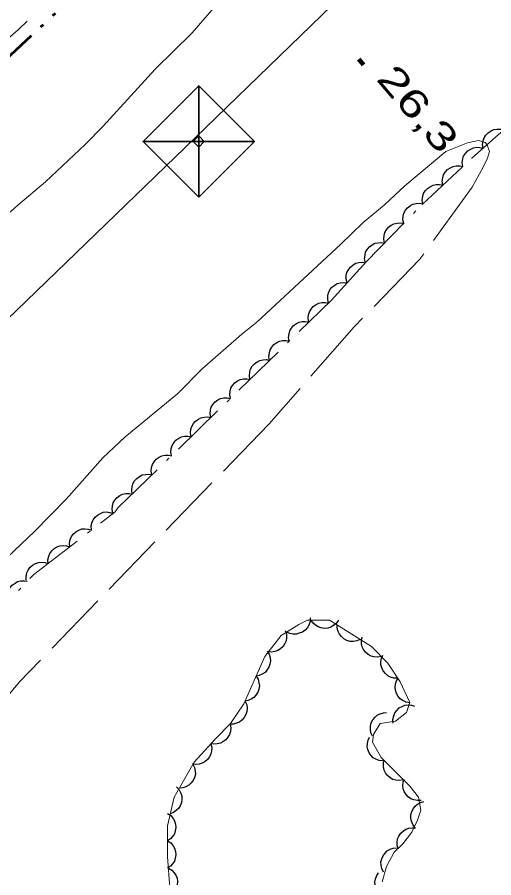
# Model space of a CAD drawing. Extents: x 386081 to 389416, y 5130568 to 5134082.
# Drawn here: x 388476.5 to 388528.7, y 5132050.5 to 5132144.7 of the extents above; entities that cross this region are included whole.
import ezdxf

# ---------------------------------------------------------------- set-up
doc = ezdxf.new("R2010")
doc.units = 0
doc.header["$LTSCALE"] = 1.2
for name, pattern in [('DASH_DOUBLE_DOT', [9.2, 5, -1.2, 0.3, -1.2, 0.3, -1.2]), ('DOT_DASHED', [7.7, 5, -1.2, 0.3, -1.2]), ('LONG_DASHED', [7.5, 6, -1.5]), ('MEDIUM_DASHED', [4.5, 3, -1.5])]:
    doc.linetypes.add(name, pattern=pattern)
for name, color, linetype, lineweight in [('19', 7, 'Continuous', 13), ('2', 7, 'Continuous', 13), ('3', 7, 'Continuous', 140), ('36', 7, 'Continuous', 13), ('4', 7, 'DASH_DOUBLE_DOT', 53), ('44', 7, 'Continuous', 25)]:
    doc.layers.add(name, color=color, linetype=linetype, lineweight=lineweight)

msp = doc.modelspace()

# ---------------------------------------------------------------- linework, layer by layer
at = {"layer": '19', "linetype": 'MEDIUM_DASHED'}
msp.add_lwpolyline([(388610.62, 5132274.17), (388603.25, 5132266.91), (388596.17, 5132260.48), (388589.96, 5132254.5), (388576.11, 5132241.76), (388568.44, 5132235.01), (388555.38, 5132221.63), (388542.21, 5132209.12), (388528.81, 5132196.72), (388519.8, 5132188.04), (388494.98, 5132162.68), (388490.35, 5132157.62), (388485.27, 5132151.88), (388476.61, 5132143.37), (388472.1, 5132139.47), (388464.31, 5132133.25), (388459.21, 5132129.44), (388428.66, 5132099.91), (388405.8, 5132076.86), (388368.09, 5132040.05)], dxfattribs=at)
at = {"layer": '2'}
for points in [[(388498.49, 5132146.29), (388495.68, 5132143.02), (388491.6, 5132139.06), (388485.91, 5132132.82), (388483.93, 5132130.78), (388479.61, 5132126.69), (388476.55, 5132124.15), (388473.12, 5132121.11)], [(388451.83, 5132067.45), (388454.72, 5132069.58), (388457.84, 5132072.19), (388459.89, 5132073.69), (388465.66, 5132077.2), (388467.65, 5132078.64), (388471.61, 5132081.87), (388473.11, 5132083.42), (388478.39, 5132088.39), (388481.88, 5132091.98), (388485.89, 5132096.49), (388488.29, 5132098.72), (388494.11, 5132103.51), (388496.75, 5132106.23), (388501.13, 5132110.02), (388502.75, 5132111.32), (388511.97, 5132119.87), (388514.37, 5132122.22), (388516.77, 5132124.2), (388518.98, 5132126.25), (388523.47, 5132130.03)]]:
    msp.add_lwpolyline(points, dxfattribs=at)
at = {"layer": '2', "linetype": 'LONG_DASHED'}
msp.add_lwpolyline([(388523.47, 5132130.03), (388525.87, 5132130.98), (388527.07, 5132131.24), (388527.79, 5132131.01), (388528.03, 5132130.77), (388528.28, 5132130.04), (388528.04, 5132129.31), (388527.56, 5132128.32), (388526.37, 5132126.11), (388520.63, 5132118.23), (388513.44, 5132110.82), (388504.1, 5132100.19), (388476.76, 5132071.95), (388473.16, 5132067.74), (388464.75, 5132059.06), (388461.87, 5132055.59), (388459.47, 5132052.13), (388457.79, 5132048.93)], dxfattribs=at)
at = {"layer": '3'}
msp.add_line((388513.93, 5132140.15), (388514.44, 5132139.54), dxfattribs=at)
at = {"layer": '36', "lineweight": 35}
for p, q in [((388496.39, 5132125.03), (388496.39, 5132137.23)), ((388496.39, 5132130.52), (388496.39, 5132131.74)), ((388490.29, 5132131.13), (388502.49, 5132131.13)), ((388495.78, 5132131.13), (388497, 5132131.13))]:
    msp.add_line(p, q, dxfattribs=at)
at = {"layer": '36', "lineweight": 25}
msp.add_lwpolyline([(388771.01, 5132397.91), (388761.9, 5132388.83), (388496, 5132131.53), (388210.06, 5131855.46), (387933.77, 5131587.05), (387650.79, 5131312.73), (387574.6, 5131241.62)], dxfattribs=at)
at = {"layer": '36', "lineweight": 35}
for points in [[(388496.39, 5132125.03), (388490.29, 5132131.13), (388496.39, 5132137.23), (388502.49, 5132131.13)], [(388496.39, 5132130.52), (388495.78, 5132131.13), (388496.39, 5132131.74), (388497, 5132131.13)]]:
    msp.add_lwpolyline(points, close=True, dxfattribs=at)
at = {"layer": '4'}
msp.add_lwpolyline([(388509.84, 5132173.5), (388498.09, 5132162.32), (388486.08, 5132150.21), (388452.65, 5132119.04), (388425.34, 5132092.82), (388408.71, 5132076.16), (388380.87, 5132048.93), (388336.66, 5132007.11), (388316.82, 5131987.41), (388286.04, 5131957.9), (388265.6, 5131938.66), (388258.2, 5131931.33), (388243.56, 5131917.24), (388188.2, 5131863.19), (388175.4, 5131851.16), (388167.99, 5131843.08), (388143.47, 5131819.66), (388122.41, 5131799.09), (388099.68, 5131777.22), (388082.54, 5131761.33), (388068.7, 5131748.19), (388040.7, 5131721.46), (388032.5, 5131713.26)], dxfattribs=at)
at = {"layer": '44', "linetype": 'DOT_DASHED', "lineweight": 13}
for points in [[(388441.32, 5132047.18), (388446.22, 5132051.34), (388453.07, 5132057.61), (388459.25, 5132063.7), (388465.06, 5132069.94), (388478.31, 5132083.69), (388487.23, 5132090.57), (388487.54, 5132090.98), (388510.95, 5132113.76), (388514.74, 5132117.93), (388520.87, 5132124.21), (388526.34, 5132129.3), (388536.32, 5132138.16)], [(388516.5, 5132050.03), (388516.99, 5132051.71), (388517.83, 5132053.28), (388518.8, 5132054.24), (388519.77, 5132055.45), (388520.37, 5132056.77), (388520.74, 5132057.86), (388520.5, 5132059.3), (388519.53, 5132060.5), (388516.4, 5132063.63), (388515.44, 5132065.32), (388515.56, 5132066.16), (388516.28, 5132067.37), (388517.97, 5132067.61), (388519.18, 5132068.57), (388519.54, 5132069.66), (388518.46, 5132071.94), (388517.13, 5132073.99), (388515.33, 5132075.8), (388510.74, 5132078.69), (388508.33, 5132078.69), (388507.37, 5132078.2), (388505.43, 5132077), (388503.62, 5132074.71), (388501.32, 5132069.53), (388499.87, 5132067.36), (388498.18, 5132065.67), (388495.88, 5132063.14), (388493.71, 5132059.29), (388492.98, 5132056.16), (388492.98, 5132052.78), (388493.21, 5132049.41)]]:
    msp.add_lwpolyline(points, dxfattribs=at)
at = {"layer": '44'}
for points in [[(388527.57, 5132130.39), (388527.51, 5132130.81), (388527.58, 5132131.21), (388527.68, 5132131.52), (388527.87, 5132131.82), (388528.13, 5132132.08), (388528.45, 5132132.29), (388528.74, 5132132.43), (388529.09, 5132132.48), (388529.46, 5132132.47), (388529.81, 5132132.38)], [(388525.33, 5132128.4), (388525.27, 5132128.81), (388525.34, 5132129.22), (388525.43, 5132129.53), (388525.63, 5132129.82), (388525.88, 5132130.09), (388526.21, 5132130.3), (388526.5, 5132130.44), (388526.85, 5132130.49), (388527.22, 5132130.48), (388527.57, 5132130.39)], [(388523.15, 5132126.33), (388523.09, 5132126.75), (388523.14, 5132127.15), (388523.23, 5132127.47), (388523.42, 5132127.76), (388523.67, 5132128.04), (388523.99, 5132128.25), (388524.28, 5132128.4), (388524.63, 5132128.46), (388525, 5132128.46), (388525.35, 5132128.38)], [(388520.95, 5132124.29), (388520.89, 5132124.7), (388520.95, 5132125.1), (388521.04, 5132125.42), (388521.22, 5132125.72), (388521.47, 5132125.99), (388521.79, 5132126.2), (388522.08, 5132126.35), (388522.43, 5132126.41), (388522.8, 5132126.41), (388523.15, 5132126.33)], [(388518.86, 5132122.15), (388518.77, 5132122.56), (388518.81, 5132122.96), (388518.88, 5132123.28), (388519.06, 5132123.59), (388519.29, 5132123.87), (388519.6, 5132124.1), (388519.88, 5132124.26), (388520.23, 5132124.34), (388520.6, 5132124.36), (388520.95, 5132124.29)], [(388516.76, 5132120), (388516.68, 5132120.41), (388516.71, 5132120.81), (388516.79, 5132121.14), (388516.96, 5132121.44), (388517.19, 5132121.73), (388517.5, 5132121.95), (388517.79, 5132122.12), (388518.13, 5132122.19), (388518.5, 5132122.21), (388518.86, 5132122.15)], [(388514.66, 5132117.85), (388514.58, 5132118.26), (388514.62, 5132118.67), (388514.69, 5132118.99), (388514.86, 5132119.29), (388515.1, 5132119.58), (388515.41, 5132119.81), (388515.69, 5132119.97), (388516.04, 5132120.04), (388516.41, 5132120.06), (388516.76, 5132120)], [(388512.65, 5132115.63), (388512.55, 5132116.04), (388512.57, 5132116.44), (388512.64, 5132116.77), (388512.8, 5132117.08), (388513.02, 5132117.37), (388513.32, 5132117.61), (388513.6, 5132117.78), (388513.94, 5132117.87), (388514.31, 5132117.9), (388514.67, 5132117.85)], [(388510.63, 5132113.41), (388510.53, 5132113.82), (388510.56, 5132114.22), (388510.62, 5132114.55), (388510.78, 5132114.86), (388511, 5132115.15), (388511.31, 5132115.39), (388511.58, 5132115.56), (388511.92, 5132115.65), (388512.29, 5132115.68), (388512.65, 5132115.63)], [(388508.46, 5132111.34), (388508.39, 5132111.75), (388508.44, 5132112.15), (388508.52, 5132112.47), (388508.7, 5132112.77), (388508.94, 5132113.05), (388509.26, 5132113.27), (388509.54, 5132113.43), (388509.89, 5132113.49), (388510.26, 5132113.5), (388510.61, 5132113.43)], [(388506.31, 5132109.25), (388506.24, 5132109.66), (388506.29, 5132110.06), (388506.37, 5132110.38), (388506.55, 5132110.68), (388506.79, 5132110.96), (388507.11, 5132111.18), (388507.39, 5132111.34), (388507.74, 5132111.4), (388508.11, 5132111.41), (388508.46, 5132111.34)], [(388504.16, 5132107.15), (388504.09, 5132107.56), (388504.14, 5132107.97), (388504.22, 5132108.29), (388504.4, 5132108.59), (388504.64, 5132108.87), (388504.96, 5132109.09), (388505.24, 5132109.24), (388505.59, 5132109.31), (388505.96, 5132109.32), (388506.31, 5132109.25)], [(388502.01, 5132105.06), (388501.94, 5132105.47), (388501.98, 5132105.88), (388502.07, 5132106.2), (388502.25, 5132106.5), (388502.49, 5132106.78), (388502.8, 5132107), (388503.09, 5132107.15), (388503.44, 5132107.22), (388503.81, 5132107.23), (388504.16, 5132107.15)], [(388499.86, 5132102.97), (388499.79, 5132103.38), (388499.83, 5132103.78), (388499.92, 5132104.1), (388500.1, 5132104.41), (388500.34, 5132104.69), (388500.65, 5132104.9), (388500.94, 5132105.06), (388501.29, 5132105.12), (388501.66, 5132105.13), (388502.01, 5132105.06)], [(388497.71, 5132100.88), (388497.64, 5132101.29), (388497.68, 5132101.69), (388497.77, 5132102.01), (388497.95, 5132102.31), (388498.19, 5132102.59), (388498.5, 5132102.81), (388498.79, 5132102.97), (388499.14, 5132103.03), (388499.51, 5132103.04), (388499.86, 5132102.97)], [(388495.56, 5132098.78), (388495.49, 5132099.2), (388495.53, 5132099.6), (388495.62, 5132099.92), (388495.8, 5132100.22), (388496.04, 5132100.5), (388496.35, 5132100.72), (388496.64, 5132100.87), (388496.99, 5132100.94), (388497.36, 5132100.95), (388497.71, 5132100.88)], [(388493.41, 5132096.69), (388493.34, 5132097.1), (388493.38, 5132097.51), (388493.47, 5132097.83), (388493.65, 5132098.13), (388493.89, 5132098.41), (388494.2, 5132098.63), (388494.49, 5132098.78), (388494.84, 5132098.85), (388495.21, 5132098.86), (388495.56, 5132098.78)], [(388491.26, 5132094.6), (388491.19, 5132095.01), (388491.23, 5132095.42), (388491.32, 5132095.74), (388491.5, 5132096.04), (388491.74, 5132096.32), (388492.05, 5132096.53), (388492.34, 5132096.69), (388492.69, 5132096.76), (388493.06, 5132096.77), (388493.41, 5132096.69)], [(388489.11, 5132092.51), (388489.04, 5132092.92), (388489.08, 5132093.32), (388489.17, 5132093.64), (388489.35, 5132093.94), (388489.59, 5132094.22), (388489.9, 5132094.44), (388490.19, 5132094.6), (388490.54, 5132094.66), (388490.91, 5132094.67), (388491.26, 5132094.6)], [(388486.96, 5132090.42), (388486.89, 5132090.83), (388486.93, 5132091.23), (388487.02, 5132091.55), (388487.2, 5132091.85), (388487.44, 5132092.13), (388487.75, 5132092.35), (388488.04, 5132092.51), (388488.39, 5132092.57), (388488.76, 5132092.58), (388489.11, 5132092.51)], [(388484.62, 5132088.56), (388484.59, 5132088.97), (388484.69, 5132089.37), (388484.81, 5132089.68), (388485.02, 5132089.96), (388485.29, 5132090.21), (388485.63, 5132090.39), (388485.93, 5132090.51), (388486.29, 5132090.54), (388486.65, 5132090.5), (388487, 5132090.39)], [(388482.25, 5132086.73), (388482.22, 5132087.14), (388482.31, 5132087.54), (388482.43, 5132087.85), (388482.65, 5132088.13), (388482.92, 5132088.38), (388483.26, 5132088.56), (388483.56, 5132088.68), (388483.91, 5132088.7), (388484.28, 5132088.67), (388484.62, 5132088.56)], [(388479.87, 5132084.89), (388479.84, 5132085.31), (388479.94, 5132085.71), (388480.06, 5132086.01), (388480.27, 5132086.29), (388480.54, 5132086.54), (388480.88, 5132086.72), (388481.18, 5132086.85), (388481.53, 5132086.87), (388481.9, 5132086.84), (388482.25, 5132086.73)], [(388477.49, 5132083.06), (388477.47, 5132083.48), (388477.56, 5132083.87), (388477.68, 5132084.18), (388477.89, 5132084.46), (388478.17, 5132084.71), (388478.51, 5132084.89), (388478.81, 5132085.01), (388479.16, 5132085.04), (388479.53, 5132085.01), (388479.87, 5132084.89)], [(388475.51, 5132080.79), (388475.43, 5132081.2), (388475.46, 5132081.6), (388475.53, 5132081.92), (388475.7, 5132082.23), (388475.94, 5132082.52), (388476.25, 5132082.75), (388476.53, 5132082.91), (388476.87, 5132082.99), (388477.24, 5132083.01), (388477.6, 5132082.95)], [(388508.6, 5132078.96), (388508.59, 5132078.55), (388508.45, 5132078.16), (388508.3, 5132077.87), (388508.06, 5132077.61), (388507.76, 5132077.39), (388507.41, 5132077.25), (388507.1, 5132077.16), (388506.74, 5132077.17), (388506.38, 5132077.24), (388506.05, 5132077.38)], [(388511.7, 5132078.69), (388511.47, 5132078.34), (388511.15, 5132078.09), (388510.87, 5132077.92), (388510.53, 5132077.83), (388510.16, 5132077.79), (388509.78, 5132077.86), (388509.47, 5132077.95), (388509.18, 5132078.14), (388508.9, 5132078.39), (388508.7, 5132078.69)], [(388505.88, 5132077.57), (388506.01, 5132077.18), (388506.01, 5132076.77), (388505.97, 5132076.44), (388505.83, 5132076.12), (388505.63, 5132075.81), (388505.35, 5132075.55), (388505.08, 5132075.36), (388504.75, 5132075.25), (388504.38, 5132075.19), (388504.02, 5132075.22)], [(388514.09, 5132076.58), (388513.71, 5132076.41), (388513.31, 5132076.36), (388512.98, 5132076.37), (388512.64, 5132076.47), (388512.31, 5132076.64), (388512.03, 5132076.9), (388511.81, 5132077.14), (388511.66, 5132077.46), (388511.57, 5132077.82), (388511.55, 5132078.18)], [(388516.41, 5132074.71), (388516, 5132074.63), (388515.6, 5132074.68), (388515.28, 5132074.75), (388514.98, 5132074.93), (388514.69, 5132075.17), (388514.47, 5132075.48), (388514.31, 5132075.77), (388514.24, 5132076.11), (388514.23, 5132076.48), (388514.3, 5132076.84)], [(388503.88, 5132075.3), (388504.1, 5132074.95), (388504.21, 5132074.56), (388504.25, 5132074.23), (388504.2, 5132073.88), (388504.08, 5132073.53), (388503.87, 5132073.21), (388503.66, 5132072.96), (388503.36, 5132072.77), (388503.02, 5132072.63), (388502.67, 5132072.56)], [(388518.21, 5132072.32), (388517.79, 5132072.33), (388517.41, 5132072.46), (388517.11, 5132072.6), (388516.85, 5132072.84), (388516.62, 5132073.13), (388516.47, 5132073.48), (388516.37, 5132073.79), (388516.37, 5132074.14), (388516.44, 5132074.51), (388516.58, 5132074.84)], [(388502.67, 5132072.56), (388502.89, 5132072.21), (388502.99, 5132071.81), (388503.04, 5132071.49), (388502.98, 5132071.14), (388502.86, 5132070.79), (388502.65, 5132070.47), (388502.44, 5132070.22), (388502.14, 5132070.03), (388501.8, 5132069.88), (388501.45, 5132069.82)], [(388519.55, 5132069.64), (388519.14, 5132069.71), (388518.77, 5132069.88), (388518.49, 5132070.06), (388518.27, 5132070.33), (388518.08, 5132070.65), (388517.97, 5132071.02), (388517.92, 5132071.34), (388517.97, 5132071.69), (388518.08, 5132072.04), (388518.26, 5132072.35)], [(388501.5, 5132069.79), (388501.65, 5132069.41), (388501.69, 5132069), (388501.68, 5132068.67), (388501.56, 5132068.34), (388501.39, 5132068.02), (388501.12, 5132067.74), (388500.87, 5132067.52), (388500.55, 5132067.39), (388500.19, 5132067.3), (388499.83, 5132067.3)], [(388517.71, 5132067.41), (388517.68, 5132067.82), (388517.77, 5132068.22), (388517.89, 5132068.53), (388518.1, 5132068.81), (388518.36, 5132069.07), (388518.7, 5132069.25), (388519, 5132069.38), (388519.35, 5132069.41), (388519.72, 5132069.38), (388520.06, 5132069.27)], [(388515.45, 5132065.98), (388515.27, 5132066.36), (388515.22, 5132066.76), (388515.21, 5132067.09), (388515.31, 5132067.43), (388515.47, 5132067.76), (388515.72, 5132068.05), (388515.95, 5132068.28), (388516.27, 5132068.43), (388516.63, 5132068.54), (388516.99, 5132068.56)], [(388499.82, 5132067.31), (388499.9, 5132066.9), (388499.86, 5132066.49), (388499.78, 5132066.17), (388499.6, 5132065.87), (388499.36, 5132065.59), (388499.05, 5132065.36), (388498.77, 5132065.2), (388498.42, 5132065.13), (388498.05, 5132065.12), (388497.7, 5132065.19)], [(388516.61, 5132063.27), (388516.19, 5132063.3), (388515.81, 5132063.45), (388515.52, 5132063.61), (388515.28, 5132063.86), (388515.07, 5132064.16), (388514.94, 5132064.52), (388514.86, 5132064.84), (388514.88, 5132065.19), (388514.97, 5132065.55), (388515.13, 5132065.87)], [(388497.72, 5132065.16), (388497.82, 5132064.76), (388497.8, 5132064.35), (388497.73, 5132064.03), (388497.57, 5132063.72), (388497.35, 5132063.42), (388497.05, 5132063.19), (388496.77, 5132063.01), (388496.43, 5132062.93), (388496.06, 5132062.89), (388495.7, 5132062.94)], [(388495.75, 5132062.91), (388495.94, 5132062.54), (388496, 5132062.14), (388496.02, 5132061.81), (388495.93, 5132061.47), (388495.77, 5132061.13), (388495.53, 5132060.83), (388495.3, 5132060.6), (388494.99, 5132060.44), (388494.64, 5132060.33), (388494.28, 5132060.3)], [(388518.82, 5132061.21), (388518.41, 5132061.13), (388518, 5132061.18), (388517.68, 5132061.25), (388517.38, 5132061.43), (388517.09, 5132061.67), (388516.87, 5132061.98), (388516.71, 5132062.26), (388516.64, 5132062.61), (388516.63, 5132062.98), (388516.7, 5132063.33)], [(388520.78, 5132058.95), (388520.37, 5132058.92), (388519.97, 5132059), (388519.66, 5132059.11), (388519.37, 5132059.32), (388519.12, 5132059.58), (388518.93, 5132059.92), (388518.8, 5132060.22), (388518.77, 5132060.57), (388518.79, 5132060.94), (388518.9, 5132061.28)], [(388493.97, 5132060.42), (388494.26, 5132060.11), (388494.43, 5132059.74), (388494.54, 5132059.43), (388494.55, 5132059.08), (388494.5, 5132058.71), (388494.35, 5132058.36), (388494.19, 5132058.07), (388493.93, 5132057.83), (388493.63, 5132057.62), (388493.29, 5132057.49)], [(388520.1, 5132055.98), (388519.85, 5132056.31), (388519.71, 5132056.69), (388519.64, 5132057.01), (388519.66, 5132057.36), (388519.75, 5132057.72), (388519.93, 5132058.06), (388520.11, 5132058.33), (388520.39, 5132058.54), (388520.72, 5132058.72), (388521.06, 5132058.82)], [(388492.98, 5132057.53), (388493.33, 5132057.3), (388493.58, 5132056.98), (388493.75, 5132056.7), (388493.84, 5132056.36), (388493.88, 5132055.99), (388493.81, 5132055.61), (388493.72, 5132055.3), (388493.53, 5132055), (388493.28, 5132054.73), (388492.98, 5132054.53)], [(388518.28, 5132053.59), (388518.15, 5132053.99), (388518.15, 5132054.39), (388518.19, 5132054.72), (388518.34, 5132055.04), (388518.54, 5132055.35), (388518.83, 5132055.6), (388519.09, 5132055.79), (388519.43, 5132055.9), (388519.79, 5132055.96), (388520.15, 5132055.93)], [(388492.98, 5132054.53), (388493.33, 5132054.3), (388493.58, 5132053.98), (388493.75, 5132053.7), (388493.84, 5132053.36), (388493.88, 5132052.99), (388493.81, 5132052.61), (388493.72, 5132052.3), (388493.53, 5132052), (388493.28, 5132051.73), (388492.98, 5132051.53)], [(388516.66, 5132051.1), (388516.47, 5132051.47), (388516.39, 5132051.87), (388516.37, 5132052.2), (388516.45, 5132052.54), (388516.6, 5132052.88), (388516.83, 5132053.18), (388517.06, 5132053.42), (388517.37, 5132053.59), (388517.72, 5132053.71), (388518.08, 5132053.74)], [(388493.07, 5132051.53), (388493.43, 5132051.32), (388493.7, 5132051.02), (388493.89, 5132050.76), (388494.01, 5132050.42), (388494.06, 5132050.06), (388494.03, 5132049.68), (388493.96, 5132049.36), (388493.79, 5132049.05), (388493.55, 5132048.76), (388493.27, 5132048.54)], [(388517.23, 5132048.23), (388516.82, 5132048.32), (388516.46, 5132048.51), (388516.2, 5132048.71), (388515.99, 5132048.99), (388515.82, 5132049.32), (388515.74, 5132049.7), (388515.7, 5132050.02), (388515.77, 5132050.36), (388515.9, 5132050.71), (388516.1, 5132051.01)]]:
    msp.add_lwpolyline(points, dxfattribs=at)

# ---------------------------------------------------------------- texts
at = {"layer": '3', "width": 1.4}
msp.add_text('26,3   ', height=3, rotation=310.294, dxfattribs=at).set_placement((388515.76, 5132137.93))

doc.saveas('drawing.dxf')
